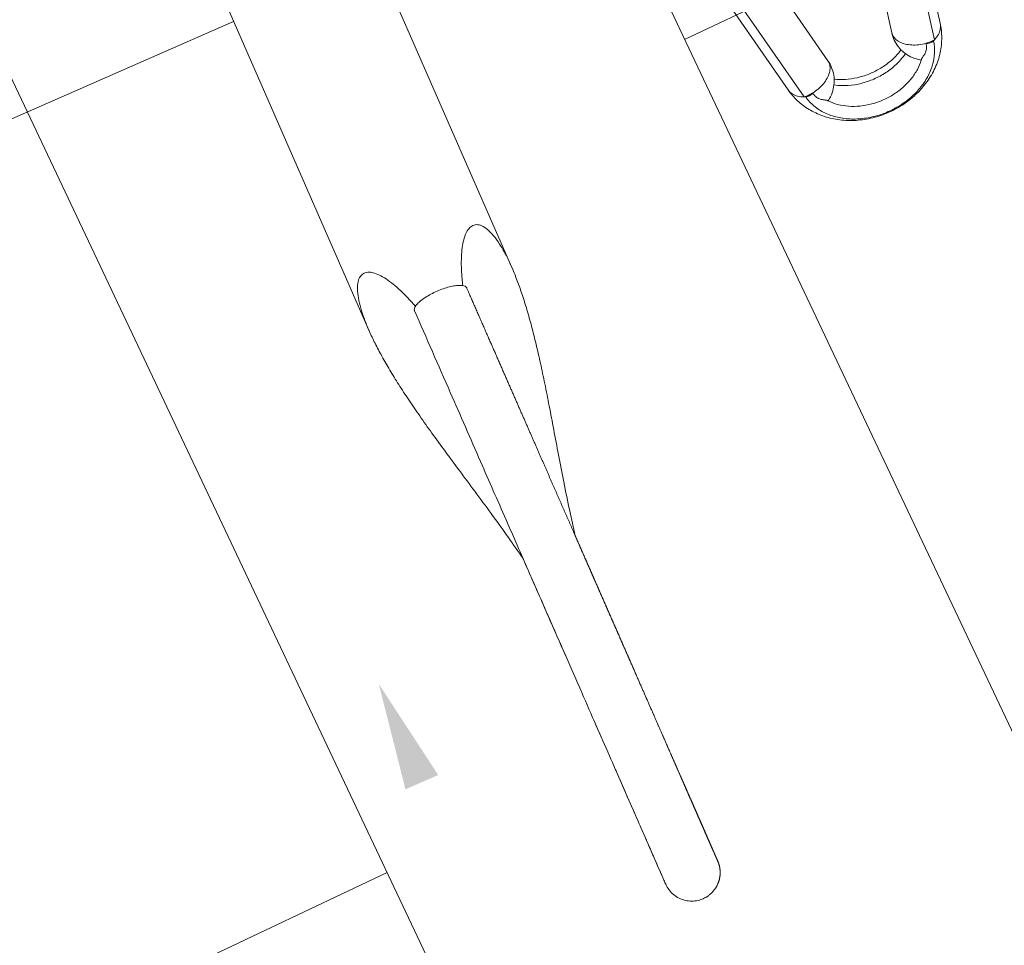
# Model space of a CAD drawing. Header units: metres. Extents: x 134157 to 138734, y 451157 to 455772.
# Tile 480 of 656: x 136618.1 to 136618.48, y 453792.946 to 453793.303. Entities that reach past the tile are written whole.
import ezdxf

# ---------------------------------------------------------------- set-up
doc = ezdxf.new("R2010")
doc.units = ezdxf.units.M
doc.layers.add('-DR-alg-hulplijnen', color=210, linetype='Continuous', plot=False)
doc.layers.add('-DR-nw-gr-arc-gras', color=7, linetype='Continuous', true_color=0xb5d5a4)
for name, color, linetype in [('-DR-nw-inr-fietsparkeren Tulip enkele beugel', 2, 'Continuous'), ('-DR-nw-maatvoering', 3, 'Continuous'), ('VELOPA-FIG25', 1, 'Continuous')]:
    doc.layers.add(name, color=color, linetype=linetype)
doc.layers.add('-DR-nw-vh-arc-sbs df bruinrood Broeder Alarmstraat', color=7, linetype='Continuous', lineweight=9, true_color=0xd8beb6)
doc.styles.add('2-5TXT', font='arial.ttf')
doc.styles.add('Drong', font='txt', dxfattribs={"height": 1.8})
doc.dimstyles.new('Drong', dxfattribs={"dimtxt": 1.8, "dimasz": 2.5, "dimexe": 0, "dimexo": 0, "dimgap": 0.9, "dimtad": 1, "dimzin": 0, "dimdsep": 46, "dimtxsty": 'Drong', "dimblk": 'dimblk-wit', "dimcen": 0, "dimse1": 1, "dimse2": 1, "dimclrd": 256, "dimclre": 1, "dimclrt": 7, "dimadec": 0, "dimazin": 0, "dimtfac": 1, "dimtmove": 0, "dimatfit": 3, "dimfxl": 1, "dimtolj": 1, "dimtzin": 0, "dimarcsym": 0})
doc.dimstyles.new('VELOPA-drukwerk', dxfattribs={"dimscale": 0, "dimtxt": 2.5, "dimasz": 2, "dimexe": 1, "dimexo": 1, "dimgap": 1, "dimtad": 1, "dimdec": 0, "dimdsep": 46, "dimtxsty": '2-5TXT', "dimcen": 8, "dimadec": 1, "dimazin": 0, "dimtfac": 1, "dimtdec": 0, "dimtmove": 0, "dimatfit": 3, "dimfxl": 1, "dimtolj": 1, "dimtzin": 0, "dimarcsym": 0})
pattern_1 = [(115.3356253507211, (136419.7180158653, 453326.2367068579), (-0.2236810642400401, -0.1059037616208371), [0.06, -0.187485]), (205.3356253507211, (136419.7180158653, 453326.2367068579), (0.1059037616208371, -0.22368106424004), [0.06, -0.187485])]

# ---------------------------------------------------------------- blocks, each defined once
blk = doc.blocks.new('*D482')
at = {"layer": '-DR-alg-hulplijnen', "color": 0, "lineweight": -2, "ltscale": 4, "transparency": 16777216}
for p, q in [((-1.268533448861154e-15, -770.7167233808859), (-1.92714493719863e-14, -1064.726652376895)), ((3625, -770.7167233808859), (3625, -1064.726652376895)), ((41.43344676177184, -1044.009928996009), (3583.566553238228, -1044.009928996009))]:
    blk.add_line(p, q, dxfattribs=at)
at = {"layer": '-DR-alg-hulplijnen', "color": 0, "ltscale": 4, "transparency": 16777216}
for points in [[(41.43344676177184, -1037.104354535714), (41.43344676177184, -1050.915503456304), (-1.800291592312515e-14, -1044.009928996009)], [(3583.566553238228, -1037.104354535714), (3583.566553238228, -1050.915503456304), (3625, -1044.009928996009)]]:
    blk.add_solid(points, dxfattribs=at)
at = {"layer": 'Defpoints', "color": 0, "ltscale": 4, "transparency": 16777216}
for p in [(0, -750), (3625, -750), (3625, -1044.009928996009)]:
    blk.add_point(p, dxfattribs=at)
at = {"layer": '-DR-alg-hulplijnen', "color": 0, "ltscale": 4, "transparency": 16777216, "insert": (1812.5, -996.8320429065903), "char_height": 51.79180845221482, "attachment_point": 5, "style": '2-5TXT'}
blk.add_mtext('\\A1;3625', dxfattribs=at)
blk = doc.blocks.new('*D481')
at = {"layer": '-DR-alg-hulplijnen', "color": 0, "lineweight": -2, "ltscale": 4, "transparency": 16777216}
for p, q in [((3645.716723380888, 3.331503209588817e-15), (4009.119275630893, 6.177109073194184e-14)), ((3988.402552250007, -41.4334467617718), (3988.402552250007, -708.5665532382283)), ((3645.716723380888, -750.0000000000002), (4009.119275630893, -750.0000000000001))]:
    blk.add_line(p, q, dxfattribs=at)
at = {"layer": '-DR-alg-hulplijnen', "color": 0, "ltscale": 4, "transparency": 16777216}
for points in [[(3981.496977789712, -41.43344676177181), (3995.308126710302, -41.4334467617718), (3988.402552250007, 5.843958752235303e-14)], [(3981.496977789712, -708.5665532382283), (3995.308126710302, -708.5665532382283), (3988.402552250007, -750.0000000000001)]]:
    blk.add_solid(points, dxfattribs=at)
at = {"layer": 'Defpoints', "color": 0, "ltscale": 4, "transparency": 16777216}
for p in [(3625.000000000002, 0), (3625.000000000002, -750.0000000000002), (3988.402552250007, -750.0000000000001)]:
    blk.add_point(p, dxfattribs=at)
at = {"layer": '-DR-alg-hulplijnen', "color": 0, "ltscale": 4, "transparency": 16777216, "insert": (3941.242330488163, -375.0000000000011), "char_height": 51.79180845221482, "attachment_point": 5, "rotation": 90, "style": '2-5TXT'}
blk.add_mtext('\\A1;750', dxfattribs=at)
blk = doc.blocks.new('dimblk-wit')
at = {"color": 7}
blk.add_line((2.842170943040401e-14, -0.3333333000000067), (-2.842170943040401e-14, 0.3333333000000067), dxfattribs=at)
blk.add_solid([(0, 0), (-0.7999999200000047, 0.1999999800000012), (-0.7999999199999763, -0.1999999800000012)], dxfattribs=at)
blk = doc.blocks.new('*D634')
at = {"layer": '-DR-nw-maatvoering', "lineweight": -2, "transparency": 16777216}
blk.add_line((136616.4696596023, 453791.6460135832), (136622.2968280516, 453806.2631956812), dxfattribs=at)
at = {"layer": 'Defpoints', "color": 0, "transparency": 16777216}
for p in [(136622.4819835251, 453806.7276496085), (136622.889603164, 453806.5651512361), (136616.6921237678, 453791.0190612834)]:
    blk.add_point(p, dxfattribs=at)
at = {"layer": '-DR-nw-maatvoering', "lineweight": -2, "transparency": 16777216, "xscale": 0.5, "yscale": 0.5, "zscale": 0.5}
for p, rotation in [((136622.481983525, 453806.7276496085), 68.26520454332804), ((136616.2845041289, 453791.1815596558), 248.2652045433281)]:
    blk.add_blockref('dimblk-wit', p, dxfattribs=dict(at, rotation=rotation))
at = {"layer": '-DR-nw-maatvoering', "color": 7, "transparency": 16777216, "insert": (136619.0454071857, 453799.089283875), "char_height": 0.36, "attachment_point": 5, "rotation": 68.26520454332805, "style": 'Drong'}
blk.add_mtext('\\A1;16.75', dxfattribs=at)
blk = doc.blocks.new('Fietsenrek Tulip enkel')
at = {"layer": 'VELOPA-FIG25', "color": 252, "linetype": 'Continuous', "lineweight": 9}
for p, q in [((500.0747259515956, -233.1093344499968), (500.0747259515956, -344.8499999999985)), ((298.658684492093, -344.8499999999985), (630.2552322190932, -344.8499999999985)), ((309.4598630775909, -405.1499999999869), (630.2507963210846, -405.1499999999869)), ((537.3970591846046, -516.1356553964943), (610.288717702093, -530.4435405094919)), ((615.2896505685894, -535.0371666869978), (560.8894332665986, -524.358961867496)), ((606.176531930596, -549.0440203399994), (551.7763146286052, -538.3658155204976)), ((551.7763146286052, -586.6341844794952), (606.176531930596, -575.9559796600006)), ((560.8894332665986, -600.6410381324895), (615.2896505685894, -589.962833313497)), ((537.3780341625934, -608.868079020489), (610.288717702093, -594.5564594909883))]:
    blk.add_line(p, q, dxfattribs=at)
for points, start_tangent, end_tangent in [([(623.1085956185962, -362.975236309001), (622.2150253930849, -362.6181009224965), (618.5377257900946, -360.9725926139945), (615.4324675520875, -359.2727979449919), (612.9078133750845, -357.5213157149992), (610.996451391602, -355.7188084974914), (609.7693030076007, -353.8682929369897), (609.3515709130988, -351.9886879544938), (609.8926333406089, -350.1718612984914), (611.419115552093, -348.5539733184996), (613.8862791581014, -347.1894561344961), (617.2304940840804, -346.1165101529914), (621.2275092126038, -345.3817202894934), (625.6913015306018, -344.9707063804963), (630.2434380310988, -344.8499869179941)], (-0.9310904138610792, 0.3647884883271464), (0.9999999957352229, -9.235558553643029e-05)), ([(630.2434380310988, -344.8499869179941), (630.5682460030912, -344.8505678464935), (635.8394298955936, -345.0005259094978), (641.5077718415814, -345.4091434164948), (647.5858134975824, -346.0710287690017), (654.0919371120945, -346.9837572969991), (661.0486862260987, -348.1453052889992), (668.4823239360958, -349.5517247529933), (676.4228659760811, -351.1947983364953), (684.9047558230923, -353.0596304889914), (693.9686945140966, -355.1223479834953), (703.6661116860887, -357.3484173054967), (714.065781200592, -359.6916043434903), (725.2560965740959, -362.0921755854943), (734.9299721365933, -364.0195937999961)], (0.9999999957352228, -9.235558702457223e-05), (0.9822508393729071, -0.1875720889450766)), ([(629.0812565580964, -365.0520946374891), (626.4720561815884, -364.203896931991), (623.1085956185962, -362.975236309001)], (-0.9552161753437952, 0.2959088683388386), (-0.9310904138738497, 0.3647884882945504)), ([(630.4995653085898, -364.0113614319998), (630.0894004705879, -364.0777108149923), (629.2739631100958, -364.7146653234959), (628.527582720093, -365.9657673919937), (627.912531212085, -367.7049275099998), (627.4392903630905, -369.8863189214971), (627.1412687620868, -372.3970982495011), (627.0431135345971, -375)], (-0.9999999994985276, 3.166930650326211e-05), (0, -1)), ([(872.2429914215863, -364.0004512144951), (871.4931166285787, -364.0000542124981), (869.4321402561, -364.0000253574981), (865.9668989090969, -363.9997935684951), (861.1663724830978, -363.9999842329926), (855.1057197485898, -363.9999909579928), (847.8372212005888, -363.9998791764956), (839.2823724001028, -364.0001512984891), (829.3728744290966, -364.0001620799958), (818.0721323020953, -363.9998144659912), (805.4171970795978, -364.0001844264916), (791.4152382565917, -363.998548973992), (776.0161688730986, -364.0001285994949), (759.0278948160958, -364.0000092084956), (740.0685224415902, -364.0000362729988), (718.6458642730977, -363.999994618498), (693.9956133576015, -363.9999833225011), (664.8701945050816, -364.0000025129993), (630.4995657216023, -364.000002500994)], (-0.9999996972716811, 0.0007781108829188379), (-0.9999999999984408, 1.765950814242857e-06)), ([(776.9873472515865, -364.0000712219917), (765.312209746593, -363.9999653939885), (743.8571046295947, -363.9999999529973), (734.9336313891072, -364.0000654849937)], (-0.9999999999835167, 5.741668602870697e-06), (-0.9999999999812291, -6.12716366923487e-06)), ([(810.7829483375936, -364.0000404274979), (803.1118054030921, -363.9999004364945)], (-0.9999999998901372, 1.482314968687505e-05), (-0.9999999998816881, 1.538258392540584e-05)), ([(850.0260308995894, -363.9998981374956), (845.338346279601, -363.9997527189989), (836.2556908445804, -363.9999374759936), (825.7705308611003, -363.9999853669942), (824.0263019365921, -363.9999962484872)], (-0.9999999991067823, 4.226624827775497e-05), (-0.9999999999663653, -8.20179703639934e-06)), ([(856.730545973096, -364.0000669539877), (853.1773717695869, -364.0000204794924), (850.0260308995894, -363.9998981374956)], (-0.9999999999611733, -8.812121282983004e-06), (-0.9999999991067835, 4.226621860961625e-05)), ([(871.4694475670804, -364.000045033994), (871.4139717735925, -364.000025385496), (869.0702892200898, -363.9998221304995), (865.1537784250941, -363.9996671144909), (859.7983261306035, -363.9999621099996), (856.730545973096, -364.0000669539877)], (-0.9999999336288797, 0.000364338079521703), (-0.9999999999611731, -8.812155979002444e-06)), ([(872.2429914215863, -364.0004512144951), (871.4694475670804, -364.000045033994)], (-0.9999997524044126, 0.0007036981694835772), (-0.9999999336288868, 0.0003643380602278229)), ([(883.1628713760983, -375.0000000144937), (882.9785095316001, -372.9941615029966), (882.2363011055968, -370.5810662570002), (880.9634476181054, -368.4007516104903), (879.2270010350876, -366.5680747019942), (877.1184349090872, -365.1795784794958), (874.748826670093, -364.3084069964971), (872.2429914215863, -364.0004512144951)], (-0.000207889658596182, 0.9999999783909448), (-0.999973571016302, 0.007270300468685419)), ([(627.0431135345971, -375), (627.1413231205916, -377.6036120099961), (627.4393626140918, -380.1141189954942), (627.9124566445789, -382.2948046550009), (628.5276296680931, -384.0343363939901), (629.274075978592, -385.2854708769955), (630.0892778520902, -385.9222425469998), (630.4995554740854, -385.9886385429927)], (0, -1), (0.9999999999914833, 4.127184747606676e-06)), ([(871.9053827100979, -386.0000242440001), (872.0186496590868, -386.0001062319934), (872.1314808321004, -386.0000680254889), (872.2394728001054, -385.9995943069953), (872.352623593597, -385.9982075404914), (872.469788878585, -385.9955620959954), (872.6096794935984, -385.9907679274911), (872.7593012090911, -385.9836665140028), (872.9182448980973, -385.9738833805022), (873.0846190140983, -385.9611649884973), (873.2559320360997, -385.945411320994), (873.4296574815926, -385.9266701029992), (873.6048133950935, -385.9049405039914), (873.782468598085, -385.8799764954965), (873.9632663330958, -385.8515263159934), (874.1478368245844, -385.819289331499), (874.3367942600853, -385.7829140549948), (874.5307265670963, -385.7419973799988), (874.7297973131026, -385.6961773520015), (874.9335433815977, -385.6452229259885), (875.1414431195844, -385.5889368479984), (875.3529690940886, -385.5271473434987), (875.5675922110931, -385.4597091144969), (875.7848862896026, -385.3864687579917), (876.0045559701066, -385.3072437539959), (876.2263066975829, -385.2218588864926), (876.4498359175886, -385.130149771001), (876.6748334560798, -385.0319635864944), (876.9009819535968, -384.9271597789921), (877.1279573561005, -384.8156107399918), (877.3554294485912, -384.6972024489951), (877.5830624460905, -384.5718350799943), (877.8105427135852, -384.4394073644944), (878.0379350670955, -384.2995879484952), (878.2655584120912, -384.1518319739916), (878.4936867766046, -383.9955380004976), (878.7225365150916, -383.8300528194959), (878.9522602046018, -383.6546723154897), (879.1829399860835, -383.4686425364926), (879.4145805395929, -383.2711608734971), (879.6472223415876, -383.0612653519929), (879.881109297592, -382.8376294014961), (880.1163775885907, -382.5987824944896), (880.352761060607, -382.3434045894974), (880.5886089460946, -382.071559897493), (880.8218664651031, -381.783947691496), (881.0505732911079, -381.4814369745), (881.2728853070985, -381.1650663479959), (881.4870965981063, -380.836038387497), (881.6919304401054, -380.4952408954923), (881.8867776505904, -380.1426063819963), (882.0710548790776, -379.7779454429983), (882.244111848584, -379.4010859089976), (882.4052289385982, -379.0118793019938), (882.553615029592, -378.6102078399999), (882.6884056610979, -378.1959920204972), (882.8086615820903, -377.76919881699), (882.91336776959, -377.3298505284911), (883.0014330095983, -376.8780342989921), (883.071690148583, -376.413912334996), (883.1228971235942, -375.9377328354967), (883.1537389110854, -375.4498416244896), (883.1629410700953, -375)], (0.9999997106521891, -0.0007607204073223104), (-3.90510129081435e-07, 0.9999999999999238)), ([(623.1077570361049, -387.0250978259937), (622.282172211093, -387.3545593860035), (618.6141333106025, -388.9897904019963), (615.511803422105, -390.6787742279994), (612.9832051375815, -392.4188048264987), (611.0595254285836, -394.2091158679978), (609.8089641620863, -396.0461268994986), (609.3506863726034, -397.9149309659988), (609.8308567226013, -399.7218948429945), (611.2801363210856, -401.339836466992), (613.7006237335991, -402.7312795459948), (617.0481344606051, -403.8383705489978), (621.0658384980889, -404.5964227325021), (625.5584077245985, -405.0217434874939), (630.2425906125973, -405.1500083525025)], (-0.9310869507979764, -0.36479732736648), (0.99999999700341, 7.741563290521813e-05)), ([(629.0812124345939, -384.9479210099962), (626.5235794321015, -385.7785405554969), (623.1077570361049, -387.0250978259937)], (-0.9552154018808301, -0.295911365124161), (-0.9310869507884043, -0.3647973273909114)), ([(630.2425906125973, -405.1500083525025), (630.4658011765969, -405.1497307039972), (635.767115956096, -405.0031636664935), (641.4645281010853, -404.5947976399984), (647.5697844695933, -403.9309780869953), (654.1006234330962, -403.0149028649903), (661.0790582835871, -401.8492659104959), (668.5311102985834, -400.4385772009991), (676.4866384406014, -398.7915415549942), (684.9797676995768, -396.9235203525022), (694.050784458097, -394.8588074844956), (703.7504897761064, -392.6323013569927), (714.147311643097, -390.2903733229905), (725.3289978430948, -387.8927360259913), (734.9316254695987, -385.9800912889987)], (0.9999999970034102, 7.741562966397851e-05), (0.9822513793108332, 0.1875692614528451)), ([(630.4995555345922, -386.000002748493), (631.0568438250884, -386.0000059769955), (633.1263456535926, -386.0000264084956), (635.1684272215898, -386.0000554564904), (637.1836616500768, -386.0000880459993), (639.1726193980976, -386.0001201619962), (641.1358685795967, -386.0001487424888), (643.0739752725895, -386.0001715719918), (644.9875038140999, -386.000187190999), (646.877017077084, -386.0001948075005), (648.7430767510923, -386.0001942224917), (650.5862397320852, -386.0001857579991), (652.4070537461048, -386.0001701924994), (654.2060658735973, -386.0001487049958), (655.9838238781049, -386.0001228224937), (657.7408763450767, -386.0000943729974), (659.4777728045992, -386.0000654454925), (661.1950638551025, -386.0000383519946), (662.8933012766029, -386.0000155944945), (664.573039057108, -385.9999995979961), (666.2348340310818, -385.999990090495), (667.8792405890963, -385.9999852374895), (669.50674258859, -385.9999835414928), (671.1176652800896, -385.9999838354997), (672.7123135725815, -385.9999852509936), (674.2909936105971, -385.9999871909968), (675.8540127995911, -385.9999892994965), (677.4016798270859, -385.9999914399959), (678.9343046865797, -385.999993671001), (680.4521986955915, -385.9999962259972), (681.955674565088, -385.9999994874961), (683.44504654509, -386.0000034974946), (684.9206289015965, -386.0000076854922), (686.3827370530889, -386.0000115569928), (687.8316860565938, -386.0000147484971), (689.2677387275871, -386.0000170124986), (690.6910985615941, -386.0000182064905), (692.1019671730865, -386.0000182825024), (693.5005475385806, -386.0000172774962), (694.8870439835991, -386.0000153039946), (696.2616621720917, -386.0000125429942), (697.6246090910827, -386.0000092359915), (698.9760930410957, -386.0000056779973), (700.3163236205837, -386.0000022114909), (701.6455117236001, -385.9999992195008), (702.9638692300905, -385.9999969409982), (704.2716082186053, -385.999995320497), (705.5689419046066, -385.9999942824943), (706.8560848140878, -385.9999937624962), (708.1332461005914, -385.9999937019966), (709.4005792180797, -385.9999940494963), (710.6582100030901, -385.9999947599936), (711.9062651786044, -385.9999957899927), (713.1448725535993, -385.9999970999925), (714.3741610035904, -385.9999986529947), (715.5942604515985, -386.0000004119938), (716.8053018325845, -386.0000023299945), (718.007416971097, -386.0000043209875), (719.2007386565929, -386.0000062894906), (720.3854006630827, -386.0000081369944), (721.5615377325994, -386.0000097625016), (722.7292855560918, -386.0000110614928), (723.888780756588, -386.0000119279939), (725.0401608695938, -386.0000122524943), (726.1835643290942, -386.0000119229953), (727.3191304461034, -386.0000108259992), (728.4469925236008, -386.0000088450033), (729.567245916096, -386.0000058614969), (730.6799742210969, -386.0000017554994), (731.7852616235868, -385.9999964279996), (732.8831913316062, -385.999990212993), (733.9738462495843, -385.9999837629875), (735.0573100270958, -385.9999776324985), (736.1336670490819, -385.9999722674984), (737.203002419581, -385.9999680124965), (738.2654019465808, -385.999965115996), (739.3209521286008, -385.9999637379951), (740.3697401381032, -385.9999639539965), (741.411853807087, -385.9999657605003), (742.4473816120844, -385.9999690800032), (743.4764126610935, -385.9999737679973), (744.4990366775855, -385.9999796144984), (745.5153439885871, -385.9999863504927), (746.5254255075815, -385.9999936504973), (747.5293727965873, -386.0000011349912), (748.5272819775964, -386.0000081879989), (749.5193709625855, -386.0000140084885), (750.5057818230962, -386.0000179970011), (751.4865296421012, -386.0000197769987), (752.4616311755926, -386.0000191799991), (753.4311048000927, -386.0000162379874), (754.3949704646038, -386.0000111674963), (755.3532496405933, -386.0000043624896), (756.3059609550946, -385.9999965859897), (757.2530811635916, -385.9999904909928), (758.1945653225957, -385.9999885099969), (759.1303725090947, -385.9999913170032), (760.0604660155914, -385.9999979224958), (760.9848532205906, -386.0000051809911), (761.9037100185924, -386.0000079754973), (762.8172507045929, -386.0000048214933), (763.7256830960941, -385.9999988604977), (764.6292087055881, -385.9999976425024), (765.5280142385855, -386.000011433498), (766.4221813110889, -386.0000376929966), (767.311727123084, -386.0000664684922), (768.1966693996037, -386.0000900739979), (769.0770274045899, -386.0001031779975), (769.9528218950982, -386.0001027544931), (770.824065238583, -386.0000880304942), (771.6907930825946, -386.0000604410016), (772.5530724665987, -386.0000235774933), (773.4109700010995, -385.9999831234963), (774.2645347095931, -385.9999439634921), (775.113783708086, -385.9999070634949), (775.958732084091, -385.9998735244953), (776.7993965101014, -385.9998450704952), (777.6357951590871, -385.9998240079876), (778.467947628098, -385.9998131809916), (779.2958748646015, -385.9998159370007), (780.1195990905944, -385.9998360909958), (780.9391437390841, -385.9998778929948), (781.7545333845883, -385.9999459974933), (782.5657937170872, -386.0000453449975), (783.3729535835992, -386.0001752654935), (784.1760460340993, -386.0003262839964), (784.9751051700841, -386.0004891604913), (785.770165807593, -386.0006557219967), (786.5612634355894, -386.0008188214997), (787.3484341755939, -386.0009722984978), (788.1317147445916, -386.001110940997), (788.9111424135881, -386.0012304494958), (789.6867549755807, -386.0013274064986), (790.4585907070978, -386.0013992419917), (791.2266883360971, -386.0014442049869), (791.9910870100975, -386.0014613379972), (792.7518235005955, -386.0014504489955), (793.5088956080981, -386.0014120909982), (794.2622939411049, -386.001347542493), (795.0120142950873, -386.0012587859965), (795.7580534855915, -386.0011484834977), (796.5004093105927, -386.0010199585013), (797.2390805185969, -386.000877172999), (797.9740667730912, -386.0007247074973), (798.7053686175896, -386.0005677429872), (799.4329874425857, -386.0004120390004), (800.1569254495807, -386.0002639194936), (800.8771856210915, -386.0001302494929), (801.5937716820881, -386.0000184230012), (802.3066882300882, -385.9999345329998), (803.015935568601, -385.9998763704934), (803.7215117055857, -385.9998395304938), (804.4234156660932, -385.9998200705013), (805.121647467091, -385.999814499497), (805.816208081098, -385.9998197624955), (806.5070994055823, -385.9998332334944), (807.194324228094, -385.9998527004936), (807.8778861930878, -385.9998763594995), (808.5577897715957, -385.9999028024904), (809.2340402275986, -385.9999310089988), (809.9066435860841, -385.9999603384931), (810.5756066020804, -385.9999905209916), (811.2409367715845, -386.0000216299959), (811.902640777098, -386.0000532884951), (812.5607224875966, -386.0000843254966), (813.2151862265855, -386.0001136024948), (813.8660371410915, -386.0001400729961), (814.513281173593, -386.0001627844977), (815.1569250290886, -386.0001808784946), (815.7969691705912, -386.0001935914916), (816.4333966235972, -386.000200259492), (817.0661932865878, -386.0002003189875), (817.6953462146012, -386.0001933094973), (818.3208434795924, -386.0001788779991), (818.9426741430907, -386.000156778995), (819.5608282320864, -386.000126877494), (820.1752967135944, -386.0000891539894), (820.7860714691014, -386.0000437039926), (821.3931429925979, -385.9999909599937), (821.9964928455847, -385.9999338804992), (822.5961054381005, -385.9998765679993), (823.1919668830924, -385.9998224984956), (823.7840645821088, -385.9997745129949), (824.3723872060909, -385.999734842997), (824.9569246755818, -385.9997051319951), (825.5376681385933, -385.999686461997), (826.1146099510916, -385.9996793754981), (826.687743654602, -385.9996838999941), (827.2570639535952, -385.9996995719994), (827.8225666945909, -385.9997254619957), (828.3842488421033, -385.9997601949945), (828.9421084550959, -385.9998019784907), (829.4961446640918, -385.9998486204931), (830.0463576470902, -385.9998975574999), (830.5927486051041, -385.9999458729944), (831.1353183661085, -385.9999903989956), (831.6740658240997, -386.0000290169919), (832.2089984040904, -386.0000606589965), (832.740124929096, -386.0000843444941), (833.2674547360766, -386.0000991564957), (833.7909976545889, -386.0001042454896), (834.3107639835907, -386.0000988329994), (834.8267644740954, -386.0000822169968), (835.3390103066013, -386.0000537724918), (835.8475129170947, -386.0000129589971), (836.3522400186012, -385.9999618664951), (836.8531523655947, -385.9999099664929), (837.3502400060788, -385.9998658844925), (837.8435367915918, -385.9998355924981), (838.3331023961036, -385.9998225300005), (838.8189598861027, -385.9998277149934), (839.3011338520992, -385.9998498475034), (839.7796504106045, -385.9998854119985), (840.2545371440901, -385.9999287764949), (840.7258230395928, -385.9999722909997), (841.193535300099, -386.0000064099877), (841.657617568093, -386.0000247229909), (842.1180408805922, -386.0000299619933), (842.5748094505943, -386.0000257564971), (843.0279279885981, -386.0000154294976), (843.477401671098, -386.0000020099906), (843.923236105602, -385.9999882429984), (844.365437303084, -385.9999765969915), (844.8040116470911, -385.9999692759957), (845.2389658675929, -385.9999682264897), (845.6703070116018, -385.9999751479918), (846.0980424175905, -385.9999914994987), (846.5221963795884, -386.0000181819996), (846.9428431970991, -386.0000516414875), (847.3600038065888, -386.0000860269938), (847.7736922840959, -386.0001166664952), (848.1839217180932, -386.0001400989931), (848.590704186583, -386.0001540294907), (848.9940507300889, -386.0001572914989), (849.3939713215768, -386.0001498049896), (849.7904748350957, -386.0001325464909), (850.1835690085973, -386.0001075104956), (850.5732604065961, -386.0000776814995), (850.9595543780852, -386.000047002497), (851.3424550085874, -386.000020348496), (851.7219805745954, -386.0000033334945), (852.0982521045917, -385.9999973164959), (852.4712981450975, -385.9999984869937), (852.8411219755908, -386.0000034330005), (853.2077260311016, -386.0000094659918), (853.5711118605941, -386.0000146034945), (853.9312800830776, -386.0000175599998), (854.2882303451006, -386.0000177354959), (854.6419612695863, -386.0000152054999), (854.9924704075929, -386.0000107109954), (855.3397541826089, -386.0000056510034), (855.6838078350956, -386.0000020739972), (856.0246253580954, -386.0000026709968), (856.3621994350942, -386.0000107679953), (856.6965691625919, -386.0000297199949), (857.0278646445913, -386.0000573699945), (857.3560743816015, -386.0000887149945), (857.6811628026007, -386.000119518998), (858.0030936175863, -386.0001463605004), (858.3218301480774, -386.0001666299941), (858.6373352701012, -386.0001785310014), (858.9495713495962, -386.00018107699), (859.2585001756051, -386.0001740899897), (859.5640828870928, -386.000158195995), (859.8662798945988, -386.0001348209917), (860.1650507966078, -386.0001061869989), (860.4603542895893, -386.0000753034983), (860.7521480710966, -386.0000459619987), (861.0403887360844, -386.0000227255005), (861.3250432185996, -386.0000108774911), (861.6062922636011, -386.0000123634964), (861.8841857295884, -386.0000224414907), (862.1586879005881, -386.0000364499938), (862.4297622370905, -386.0000506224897), (862.6973712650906, -386.0000620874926), (862.9614764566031, -386.0000688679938), (863.2220380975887, -386.0000698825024), (863.4790151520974, -386.0000649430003), (863.7323651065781, -386.000054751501), (863.9820438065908, -386.0000408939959), (864.2280052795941, -386.0000258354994), (864.4702015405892, -386.0000129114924), (864.7085823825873, -386.000006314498), (864.9430951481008, -386.0000110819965), (865.1737331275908, -386.0000328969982), (865.4008468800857, -386.0000720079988), (865.6244917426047, -386.000121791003), (865.8446352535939, -386.0001760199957), (866.0612437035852, -386.0002293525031), (866.2742819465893, -386.0002773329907), (866.4837131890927, -386.0003163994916), (866.6894987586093, -386.0003438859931), (866.8915978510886, -386.0003580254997), (867.0899672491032, -386.000357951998), (867.2845610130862, -386.0003437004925), (867.4753301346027, -386.0003162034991), (867.6622221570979, -386.0002772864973), (867.8451807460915, -386.0002296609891), (868.0241452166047, -386.000176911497), (868.1990499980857, -386.000123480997), (868.3698240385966, -386.000074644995), (868.5364595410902, -386.0000362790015), (868.6993582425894, -386.0000099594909), (868.858571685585, -385.9999927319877), (869.0140649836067, -385.9999820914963), (869.165800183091, -385.9999762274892), (869.3137357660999, -385.9999740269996), (869.4578260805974, -385.9999750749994), (869.5980206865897, -385.9999796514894), (869.7342636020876, -385.9999887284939), (869.8666973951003, -386.0000031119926), (869.9955116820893, -386.0000200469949), (870.1206400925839, -386.0000361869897), (870.2420163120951, -386.0000489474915), (870.3595730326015, -386.0000565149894), (870.4732412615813, -386.0000578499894), (870.5829495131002, -386.0000526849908), (870.6886228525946, -386.0000415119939), (870.8875429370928, -386.0000067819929), (871.0696668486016, -385.9999695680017), (871.2352382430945, -385.9999434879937), (871.3846131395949, -385.9999361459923), (871.5182468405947, -385.999950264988), (871.6367516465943, -385.9999847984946), (871.7432779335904, -386.0000303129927), (871.8856211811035, -386.0000355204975), (871.993248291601, -385.9999588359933), (872.0980700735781, -385.9999989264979), (872.2013598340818, -385.999772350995), (872.2025413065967, -385.9997516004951)], (0.9999999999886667, -4.760948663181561e-06), (-0.002398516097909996, 0.9999971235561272)), ([(734.9351199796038, -386.0000380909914), (734.997742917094, -386.0000384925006), (735.9610602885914, -386.0000436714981), (736.9179323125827, -386.000046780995), (737.8684389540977, -386.0000476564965), (738.8126603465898, -386.0000462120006), (739.7506767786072, -386.000042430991), (740.682568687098, -386.0000363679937), (741.608416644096, -386.0000281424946), (742.5283013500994, -386.0000179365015), (743.442314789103, -386.0000059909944), (744.3505343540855, -385.9999926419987), (745.2530050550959, -385.999978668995), (746.149769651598, -385.9999650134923), (747.0408713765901, -385.9999524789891), (747.9263539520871, -385.9999417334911), (748.8062615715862, -385.9999333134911), (749.6806388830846, -385.9999276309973), (750.5495309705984, -385.9999249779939), (751.4129833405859, -385.9999255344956), (752.2710419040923, -385.9999293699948), (753.1237529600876, -385.9999364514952), (753.9711631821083, -385.9999466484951), (754.8133196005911, -385.9999597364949), (755.6502695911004, -385.9999754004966), (756.4820608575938, -385.9999932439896), (757.308743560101, -386.0000126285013), (758.1303817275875, -386.0000318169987), (758.9470444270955, -386.0000489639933), (759.7588003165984, -386.0000626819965), (760.5657176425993, -386.0000720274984), (761.3678642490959, -386.0000764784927), (762.1653075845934, -386.0000759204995), (762.9581147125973, -386.0000706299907), (763.7463506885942, -386.0000612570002), (764.5300192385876, -386.0000488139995), (765.3091307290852, -386.0000346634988), (766.0837189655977, -386.0000205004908), (766.8538179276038, -386.0000083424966), (767.6194617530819, -386.0000005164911), (768.380684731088, -385.9999996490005), (769.1375231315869, -386.0000077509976), (769.8900123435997, -386.0000224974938), (770.6381842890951, -386.0000405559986), (771.3820710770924, -386.0000591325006), (772.1217050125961, -386.0000759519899), (772.857118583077, -386.0000892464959), (773.5883444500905, -386.0000977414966), (774.3154154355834, -386.0001006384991), (775.0383645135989, -386.0000976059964), (775.7572247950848, -386.000088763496), (776.472029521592, -386.0000746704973), (777.1828120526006, -386.0000563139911), (777.8896058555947, -386.0000350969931), (778.5924444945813, -386.0000128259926), (779.2913616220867, -385.9999917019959), (779.9863897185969, -385.9999737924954), (780.6775500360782, -385.9999594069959), (781.3648600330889, -385.9999483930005), (782.0483378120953, -385.9999405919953), (782.7280020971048, -385.999935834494), (783.4038722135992, -385.9999339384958), (784.0759680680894, -385.9999347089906), (784.7443284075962, -385.9999379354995), (785.4090243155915, -385.9999433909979), (786.0700734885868, -385.9999508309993), (786.727490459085, -385.9999599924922), (787.381290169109, -385.9999705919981), (788.031487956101, -385.9999823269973), (788.6780995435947, -385.9999948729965), (789.321141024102, -386.0000078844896), (789.9606290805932, -386.0000210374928), (790.5965818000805, -386.0000341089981), (791.229017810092, -386.0000469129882), (791.8579560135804, -386.0000592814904), (792.4834155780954, -386.0000710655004), (793.105415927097, -386.0000821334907), (793.7239767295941, -386.0000923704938), (794.3391178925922, -386.0001016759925), (794.950859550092, -386.0001099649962), (795.5592220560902, -386.0001171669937), (796.1642259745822, -386.0001232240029), (796.7658920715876, -386.000128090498), (797.3642413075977, -386.0001317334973), (797.9592948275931, -386.000134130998), (798.5510739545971, -386.0001352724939), (799.1396001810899, -386.0001351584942), (799.724895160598, -386.0001337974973), (800.3069807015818, -386.0001312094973), (800.8858787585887, -386.0001274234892), (801.4616114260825, -386.0001224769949), (802.0342009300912, -386.0001164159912), (802.6036696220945, -386.0001092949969), (803.1700399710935, -386.0001011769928), (803.733334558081, -386.0000921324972), (804.2935760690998, -386.0000822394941), (804.8507862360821, -386.0000715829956), (805.4049747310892, -386.0000602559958), (805.9561519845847, -386.0000483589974), (806.5043302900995, -386.0000359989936), (807.0495221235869, -386.0000232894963), (807.5917401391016, -386.0000103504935), (808.1309971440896, -385.9999973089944), (808.6673047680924, -385.9999843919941), (809.2006740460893, -385.9999720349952), (809.7311165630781, -385.9999606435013), (810.2586441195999, -385.9999505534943), (810.7832687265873, -385.9999420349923), (811.3050025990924, -385.9999352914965), (811.8238581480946, -385.9999304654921), (812.3398479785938, -385.9999276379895), (812.8529848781, -385.9999268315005), (813.3632818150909, -385.9999280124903), (813.8707519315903, -385.9999310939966), (814.375408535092, -385.9999359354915), (814.8772650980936, -385.9999423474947), (815.3763352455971, -385.9999500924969), (815.8726327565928, -385.9999588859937), (816.366171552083, -385.9999683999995), (816.856965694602, -385.9999782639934), (817.3450293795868, -385.9999880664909), (817.8303766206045, -385.9999973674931), (818.3130198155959, -386.0000059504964), (818.7929736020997, -386.0000138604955), (819.2702531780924, -386.0000211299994), (819.7448738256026, -386.0000277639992), (820.2168509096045, -386.0000337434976), (820.6861998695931, -386.0000390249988), (821.1529362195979, -386.0000435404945), (821.6170755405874, -386.0000472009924), (822.0786334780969, -386.0000498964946), (822.5376257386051, -386.0000514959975), (822.9940680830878, -386.0000518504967), (823.4479763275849, -386.0000507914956), (823.8993663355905, -386.0000481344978), (824.3482540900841, -386.0000436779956), (824.79466983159, -386.0000372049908), (825.2386375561, -386.0000284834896), (825.6801695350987, -386.0000172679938), (826.1192781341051, -386.000003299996), (826.5559725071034, -385.9999864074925), (826.9902548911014, -385.9999673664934), (827.4221353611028, -385.9999473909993), (827.8516246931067, -385.9999275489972), (828.2787338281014, -385.9999087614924), (828.703473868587, -385.9998918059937), (829.125856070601, -385.9998773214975), (829.5458918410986, -385.9998658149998), (829.9635927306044, -385.9998576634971), (830.3789704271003, -385.9998531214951), (830.7920367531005, -385.9998523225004), (831.2028036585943, -385.9998552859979), (831.611283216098, -385.9998619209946), (832.0174876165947, -385.9998720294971), (832.4214291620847, -385.999885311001), (832.8231202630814, -385.9999013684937), (833.2225734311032, -385.9999197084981), (833.6198012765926, -385.9999397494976), (834.0148165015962, -385.999960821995), (834.4076318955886, -385.9999821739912), (834.7982603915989, -386.0000029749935), (835.1867170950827, -386.0000223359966), (835.5730195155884, -386.0000394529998), (835.9571851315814, -386.0000536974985), (836.3392312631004, -386.0000646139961), (836.7191750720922, -386.0000719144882), (837.0970335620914, -386.0000754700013), (837.4728235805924, -386.0000753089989), (837.8465618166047, -386.0000716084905), (838.2182648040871, -386.0000646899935), (838.5879489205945, -386.0000550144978), (838.9556303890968, -386.000043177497), (839.3213252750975, -386.0000299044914), (839.6850494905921, -386.0000160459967), (840.0468187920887, -386.000002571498), (840.4066487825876, -385.9999905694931), (840.7645549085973, -385.9999812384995), (841.1205524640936, -385.9999758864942), (841.4746565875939, -385.9999759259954), (841.8268822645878, -385.9999828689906), (842.1772443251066, -385.9999983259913), (842.5257871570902, -386.0000232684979), (842.8725493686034, -386.0000551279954), (843.21752307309, -386.0000905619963), (843.5607047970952, -386.0001266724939), (843.9020842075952, -386.0001609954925), (844.2416509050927, -386.0001914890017), (844.5793946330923, -386.0002165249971), (844.9153052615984, -386.0002348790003), (845.2493727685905, -386.0002457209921), (845.5815872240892, -386.0002486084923), (845.9119387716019, -386.0002434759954), (846.2404176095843, -386.000230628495), (846.567013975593, -386.000210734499), (846.8917181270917, -386.0001848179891), (847.2145203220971, -386.0001542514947), (847.5354108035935, -386.0001207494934), (847.8543797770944, -386.0000863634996), (848.1714173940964, -386.0000534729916), (848.4865137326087, -386.0000247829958), (848.7996755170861, -386.00000311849), (849.1109593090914, -385.999988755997), (849.4203605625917, -385.9999800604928), (849.7278678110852, -385.9999755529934), (850.0334697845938, -385.9999739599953), (850.3371553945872, -385.9999742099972), (850.6389137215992, -385.9999754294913), (850.9387340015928, -385.9999769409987), (851.2366056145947, -385.9999782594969), (851.5325180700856, -385.9999790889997), (851.8264609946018, -385.9999793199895), (852.1184241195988, -385.9999790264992), (852.4083972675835, -385.9999784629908), (852.696370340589, -385.9999780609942), (852.9823333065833, -385.9999784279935), (853.2662761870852, -385.9999803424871), (853.5481890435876, -385.9999847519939), (853.8280619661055, -385.9999927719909), (854.1058850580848, -386.0000056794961), (854.3816627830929, -386.0000248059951), (854.6554607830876, -386.000049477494), (854.9272804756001, -386.000077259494), (855.1971123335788, -386.000105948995), (855.4649467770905, -386.0001336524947), (855.7307741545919, -386.0001587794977), (855.9945847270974, -386.0001800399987), (856.2563686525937, -386.0001964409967), (856.5161159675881, -386.0002072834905), (856.7738165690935, -386.0002121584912), (857.0294601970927, -386.0002109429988), (857.2830364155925, -386.0002037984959), (857.5345345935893, -386.0001911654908), (857.7839438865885, -386.0001737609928), (858.0312532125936, -386.0001525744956), (858.2764512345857, -386.0001288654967), (858.5195263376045, -386.0001041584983), (858.7604666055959, -386.0000802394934), (858.9992597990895, -386.0000591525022), (859.2358933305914, -386.0000431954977), (859.4703567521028, -386.0000349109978), (859.702752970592, -386.0000355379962), (859.9331190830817, -386.0000428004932), (860.1614352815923, -386.000054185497), (860.3876858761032, -386.0000675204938), (860.6118551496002, -386.0000809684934), (860.8339273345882, -386.0000930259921), (861.0538865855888, -386.0001025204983), (861.2717169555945, -386.0001086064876), (861.4874023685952, -386.0001107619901), (861.7009265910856, -386.000108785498), (861.912273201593, -386.0001027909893), (862.1214255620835, -386.0000932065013), (862.3283667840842, -386.0000807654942), (862.533079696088, -386.0000665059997), (862.7355468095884, -386.000051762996), (862.9357502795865, -386.0000381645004), (863.133671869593, -386.0000276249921), (863.3292929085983, -386.0000223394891), (863.5225942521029, -386.0000247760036), (863.7135572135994, -386.0000376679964), (863.9023347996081, -386.0000625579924), (864.0890393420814, -386.0000966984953), (864.2736578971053, -386.000136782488), (864.4561773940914, -386.0001798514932), (864.6365845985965, -386.0002232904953), (864.8148660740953, -386.0002648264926), (864.9910081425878, -386.0003025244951), (865.1649968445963, -386.0003347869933), (865.33681789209, -386.0003603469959), (865.5064566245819, -386.0003782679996), (865.6738979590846, -386.0003879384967), (865.8391263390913, -386.0003890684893), (866.0021256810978, -386.0003816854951), (866.1628793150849, -386.0003661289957), (866.3213692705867, -386.0003430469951), (866.477573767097, -386.0003133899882), (866.6314711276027, -386.0002784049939), (866.7830391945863, -386.0002396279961), (866.9322550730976, -386.0001988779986), (867.0790950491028, -386.0001582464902), (867.2235345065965, -386.0001200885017), (867.3655478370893, -386.0000870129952), (867.5051083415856, -386.0000618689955), (867.6422460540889, -386.0000475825), (867.7772507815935, -386.0000442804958), (867.9101603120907, -386.0000495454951), (868.0409673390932, -386.0000610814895), (868.1696645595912, -386.0000768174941), (868.296244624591, -386.0000949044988), (868.4207000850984, -386.0001137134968), (868.5430233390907, -386.0001318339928), (868.6632065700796, -386.0001480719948), (868.7812416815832, -386.0001614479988), (868.8971202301, -386.0001711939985), (869.0108333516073, -386.0001767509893), (869.1223716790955, -386.0001777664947), (869.231725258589, -386.0001740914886), (869.3388834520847, -386.0001657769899), (869.4438348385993, -386.0001530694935), (869.6470669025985, -386.0001164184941), (869.8413098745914, -386.0000698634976), (870.0264312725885, -386.0000219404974), (870.2022722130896, -385.9999837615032), (870.3690461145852, -385.999967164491), (870.5278478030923, -385.9999705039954), (870.6788233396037, -385.9999847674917), (870.8220365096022, -386.0000022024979), (870.9575196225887, -386.0000164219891), (871.0853116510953, -386.0000224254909), (871.2054570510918, -386.0000166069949), (871.3176596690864, -385.9999977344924), (871.4212413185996, -385.9999727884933)], (0.9999999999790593, -6.47160671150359e-06), (0.9999999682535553, 0.0002519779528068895)), ([(610.2887176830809, -530.443540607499), (612.2610031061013, -531.2476258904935), (613.9618207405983, -532.8094454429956), (615.2896505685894, -535.0371666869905)], (0.9812633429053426, -0.1926713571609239), (0.4041084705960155, -0.9147110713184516)), ([(610.2887177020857, -594.5564594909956), (615.6220910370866, -592.8902625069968), (620.6459676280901, -590.0230522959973), (625.2485781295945, -585.8795119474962), (628.9778724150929, -580.768551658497), (631.7345794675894, -574.8213707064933), (633.3589334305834, -568.3905914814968), (633.8143828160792, -561.7729666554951), (633.113692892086, -555.2297761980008), (631.3107934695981, -549.0405675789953), (628.4763419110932, -543.4060419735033), (624.8311787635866, -538.6656988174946), (620.4024996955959, -534.8034097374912), (615.5598805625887, -532.0827552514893), (610.2887177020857, -530.4435405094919)], (0.9812745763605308, 0.1926141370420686), (-0.9812745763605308, 0.1926141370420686)), ([(615.1735052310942, -538.5944361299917), (615.3280515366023, -536.7951034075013), (615.2896505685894, -535.0371666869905)], (0.1374086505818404, 0.9905144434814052), (-0.07808617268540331, 0.9969466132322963)), ([(615.1735052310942, -538.5944361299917), (615.4978105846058, -537.8770445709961), (615.6714891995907, -537.0765153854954), (615.675821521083, -536.2791146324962), (615.508656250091, -535.5658552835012)], (0.5142825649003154, 0.8576208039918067), (-0.3615834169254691, 0.9323397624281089)), ([(615.508656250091, -535.5658552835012), (615.4012808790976, -535.2980427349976), (615.2896505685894, -535.0371666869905)], (-0.3615834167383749, 0.9323397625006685), (-0.4041084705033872, 0.9147110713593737)), ([(615.508656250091, -589.4341447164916), (619.9674933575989, -587.9043890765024), (624.0628879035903, -585.1679985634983), (627.6003205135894, -581.3549437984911), (630.4117733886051, -576.6463338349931), (632.3637106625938, -571.2658140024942), (633.3634209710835, -565.4689434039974), (633.3634209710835, -559.5310565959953), (632.3637106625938, -553.7341859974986), (630.4117733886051, -548.3536661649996), (627.6003205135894, -543.6450562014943), (624.0628879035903, -539.8320014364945), (619.9674933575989, -537.0956109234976), (615.508656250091, -535.5658552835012)], (0.98127457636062, 0.1926141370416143), (-0.98127457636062, 0.1926141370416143)), ([(615.1735052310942, -538.5944361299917), (614.5659016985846, -541.3407292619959), (613.5479372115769, -543.8847591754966), (612.1862342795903, -546.0600332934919), (610.5698795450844, -547.72422531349), (608.8047567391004, -548.768359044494), (607.0059716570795, -549.1242050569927), (606.1768511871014, -549.0423968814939)], (-0.1374086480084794, -0.9905144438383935), (-0.9812072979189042, 0.1929565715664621)), ([(618.2998984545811, -540.0871941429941), (617.6876329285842, -539.5618098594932), (616.944307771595, -539.1331376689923), (616.0904916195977, -538.8170787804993), (615.1735052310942, -538.5944361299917)], (-0.6998727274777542, 0.7142675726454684), (-0.9812745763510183, 0.1926141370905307)), ([(620.0235299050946, -542.6011457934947), (619.9664626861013, -542.5510886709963), (619.742254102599, -542.2355749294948), (619.4881806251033, -541.7823136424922), (619.1790584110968, -541.2445987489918), (618.7902851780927, -540.6645055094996), (618.2998984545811, -540.0871941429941)], (-0.791077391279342, 0.6117160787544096), (-0.6998727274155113, 0.7142675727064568)), ([(606.176531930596, -549.0440203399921), (609.140537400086, -549.2904604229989), (612.1004946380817, -548.8747395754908), (614.9501857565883, -547.7914085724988), (617.5397473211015, -546.0668824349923), (619.7503258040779, -543.740469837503), (620.3364244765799, -542.910248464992)], (0.9812745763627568, -0.1926141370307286), (0.5484694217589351, 0.8361706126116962)), ([(620.3390446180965, -542.860358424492), (620.2908934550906, -542.8203579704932), (620.0229596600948, -542.6029648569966)], (-0.768077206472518, 0.6403572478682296), (-0.7827087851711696, 0.6223881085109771)), ([(620.3389957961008, -582.1396814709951), (623.065249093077, -579.3370231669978), (625.3727333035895, -575.7969751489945), (627.1019413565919, -571.7106867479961), (628.1771661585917, -567.2406108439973), (628.548699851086, -562.5651140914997), (628.1963451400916, -557.882092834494), (627.1352986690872, -553.391675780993), (625.4113544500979, -549.2762458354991), (623.0990225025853, -545.7054523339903), (620.3390446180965, -542.860358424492)], (0.7680787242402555, 0.6403554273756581), (-0.7680772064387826, 0.6403572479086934)), ([(615.5963187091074, -577.6351665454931), (617.0750335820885, -574.9058249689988), (618.767319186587, -570.1817957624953), (619.6335849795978, -565.1008767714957), (619.6335849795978, -559.8991232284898), (618.767319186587, -554.8182042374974), (617.0750335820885, -550.0941750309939), (615.5963187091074, -547.3648334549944)], (0.5304838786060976, 0.8476950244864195), (-0.5304838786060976, 0.8476950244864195)), ([(613.5486537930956, -576.6883482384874), (614.0449662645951, -575.7969751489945), (615.7741743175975, -571.7106867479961), (616.8493991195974, -567.2406108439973), (617.2209328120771, -562.5651140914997), (616.8685781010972, -557.882092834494), (615.8075316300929, -553.391675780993), (614.083587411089, -549.2762458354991), (613.5482890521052, -548.3110154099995)], (0.5049224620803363, 0.8631647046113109), (-0.5049479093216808, 0.8631498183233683)), ([(606.176531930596, -575.9559796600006), (609.140537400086, -575.7095395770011), (612.1004946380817, -576.1252604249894), (614.9501857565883, -577.208591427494), (617.5397473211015, -578.9331175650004), (619.7503258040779, -581.259530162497), (620.3367398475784, -582.0902323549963)], (0.9812745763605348, 0.1926141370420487), (0.5484372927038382, -0.8361916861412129)), ([(606.1768514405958, -575.9576044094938), (607.0061467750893, -575.8757949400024), (607.0460940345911, -575.8759267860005)], (0.981207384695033, 0.1929561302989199), (0.9999680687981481, -0.007991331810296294)), ([(607.0460940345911, -575.8759267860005), (608.8046798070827, -576.2316107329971), (610.5698770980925, -577.2757727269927), (612.1862203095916, -578.9399486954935), (613.5479324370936, -581.1152313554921), (614.5659000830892, -583.6592654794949), (615.1735052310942, -586.4055638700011)], (0.9999680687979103, -0.007991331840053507), (0.1374086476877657, -0.9905144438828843)), ([(615.1735052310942, -586.4055638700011), (616.0777222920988, -586.1866933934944), (616.9298134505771, -585.8735213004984), (617.6792643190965, -585.4441363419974), (618.2986940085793, -584.9140350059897)], (0.9812745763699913, 0.1926141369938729), (0.7001273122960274, 0.7140180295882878)), ([(618.2986940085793, -584.9140350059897), (618.7946417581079, -584.3296260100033), (619.1860868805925, -583.743856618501), (619.4949429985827, -583.2054200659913), (619.748118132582, -582.7546029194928), (619.9713385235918, -582.4438988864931), (620.0236240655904, -582.3988395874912)], (0.7001273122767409, 0.7140180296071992), (0.7934193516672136, 0.6086753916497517)), ([(620.0229598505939, -582.3970344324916), (620.2700970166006, -582.196828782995), (620.3389957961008, -582.1396814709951)], (0.782708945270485, 0.6223879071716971), (0.7680787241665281, 0.640355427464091)), ([(615.1735052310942, -586.4055638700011), (615.3280515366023, -588.2048965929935), (615.2896505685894, -589.962833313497)], (0.1374086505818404, -0.9905144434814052), (-0.07808617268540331, -0.9969466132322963)), ([(615.1735052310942, -586.4055638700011), (615.4978105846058, -587.1229554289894), (615.6714891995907, -587.9234846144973), (615.675821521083, -588.7208853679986), (615.508656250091, -589.4341447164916)], (0.5142825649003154, -0.8576208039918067), (-0.3615834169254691, -0.9323397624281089)), ([(615.508656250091, -589.4341447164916), (615.4012808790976, -589.7019572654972), (615.2896505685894, -589.962833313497)], (-0.3615834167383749, -0.9323397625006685), (-0.4041084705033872, -0.9147110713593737)), ([(615.2896505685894, -589.962833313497), (613.9618207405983, -592.1905545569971), (612.2610031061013, -593.7523741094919), (610.2887176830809, -594.5564593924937)], (-0.4041084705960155, -0.9147110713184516), (-0.9812633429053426, -0.1926713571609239))]:
    blk.add_spline(points, degree=3, dxfattribs=dict(at, start_tangent=start_tangent, end_tangent=end_tangent))
at = {"layer": '-DR-alg-hulplijnen', "ltscale": 4}
dim = blk.add_linear_dim(base=(3988.402552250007, -750.0000000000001), p1=(3625, 0), p2=(3625, -750), angle=90, dimstyle='VELOPA-drukwerk', override={"dimscale": 20.71672338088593}, dxfattribs=at)
dim.commit()
dim.dimension.update_dxf_attribs({"geometry": '*D481', "text_midpoint": (3941.242330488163, -375.0000000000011)})
dim = blk.add_linear_dim(base=(3625, -1044.009928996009), p1=(0, -750), p2=(3625, -750), dimstyle='VELOPA-drukwerk', override={"dimscale": 20.71672338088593}, dxfattribs=at)
dim.commit()
dim.dimension.update_dxf_attribs({"geometry": '*D482', "text_midpoint": (1812.5, -996.8320429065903)})

msp = doc.modelspace()

# ---------------------------------------------------------------- hatches: boundary and pattern name
at = {"layer": '-DR-nw-gr-arc-gras', "transparency": 33554687}
h = msp.add_hatch(dxfattribs=at)
h.set_pattern_fill('AGR-BOLLEN', color=256, scale=0.1, pattern_type=2)
h.set_pattern_definition(pattern_1)
edge = h.paths.add_edge_path()
edge.add_arc((-7000776.809524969, 3043164.567559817), 7592527.997363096, 340.0567505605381, 340.0572256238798)
edge.add_line((136455.7815594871, 453494.2542758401), (136455.1236032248, 453494.4934109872))
edge.add_arc((380495.2223584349, 364992.5484406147), 259592.3035530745, 160.0666568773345, 160.0804453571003)
edge.add_line((136433.832290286, 453435.7615323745), (136433.813485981, 453435.768343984))
edge.add_line((136433.813485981, 453435.768343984), (136432.1794965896, 453431.2550945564))
edge.add_line((136432.1794965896, 453431.2550945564), (136432.198303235, 453431.2482893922))
edge.add_line((136432.198303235, 453431.2482893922), (136431.6776287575, 453429.8696050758))
edge.add_line((136431.6776287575, 453429.8696050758), (136432.3363505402, 453429.6312341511))
edge.add_line((136432.3363505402, 453429.6312341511), (136434.3092713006, 453435.0765756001))
h = msp.add_hatch(dxfattribs=at)
h.set_pattern_fill('AGR-BOLLEN', color=256, scale=0.1, pattern_type=2)
h.set_pattern_definition(pattern_1)
edge = h.paths.add_edge_path()
edge.add_line((136644.2753070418, 454017.4218487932), (136643.9350728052, 454016.4814706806))
edge.add_line((136643.9350728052, 454016.4814706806), (136643.8839339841, 454016.3403207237))
edge.add_line((136643.8839339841, 454016.3403207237), (136644.542212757, 454016.1016536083))
edge.add_arc((1711333.983143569, -116117.4265426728), 1674723.581774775, 160.0956720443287, 160.096657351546, ccw=False)
edge.add_line((136654.3469492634, 454043.1812754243), (136653.6888597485, 454043.419891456))
edge.add_line((136653.6888597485, 454043.419891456), (136653.6378049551, 454043.2789838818))
edge.add_line((136653.6378049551, 454043.2789838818), (136653.2975354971, 454042.3386559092))
edge.add_line((136653.2975354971, 454042.3386559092), (136644.2753070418, 454017.4218487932))
at = {"layer": '-DR-nw-vh-arc-sbs df bruinrood Broeder Alarmstraat', "transparency": 33554687}
h = msp.add_hatch(dxfattribs=at)
h.set_pattern_fill('AVH-SBS_DIKFORMAAT_KEPER', color=256, scale=3.5, angle=45, pattern_type=2)
h.set_pattern_definition([(115.3356253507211, (136419.7180158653, 453326.2367068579), (-0.321614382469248, 0.1149290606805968), [0.9660000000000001, -0.483]), (25.33562535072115, (136419.0632007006, 453325.9266788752), (-0.321614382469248, 0.1149290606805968), [0.966, -0.483]), (115.3356253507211, (136419.3505233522, 453326.7307148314), (-0.321614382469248, 0.1149290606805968), [0, -1.449]), (115.3356253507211, (136419.3389369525, 453326.1908287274), (-0.321614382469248, 0.1149290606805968), [0, -1.449])])
h.paths.add_polyline_path([(136622.8075498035, 453806.5944730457), (136616.6100704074, 453791.048383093), (136618.5044023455, 453790.3142710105), (136624.631343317, 453805.9024352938)])

# ---------------------------------------------------------------- block references
at = {"layer": '-DR-nw-inr-fietsparkeren Tulip enkele beugel', "xscale": -0.001, "yscale": 0.001, "zscale": 0.001, "rotation": 113.6629406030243}
for p in [(136618.8018645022, 453796.1289452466), (136618.5076277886, 453795.4390722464), (136618.0519427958, 453794.6103107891), (136617.6659537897, 453793.6221891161), (136617.2823580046, 453792.6277093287)]:
    msp.add_blockref('Fietsenrek Tulip enkel', p, dxfattribs=at)

# ---------------------------------------------------------------- dimensions: what is measured, and where the dimension line sits
at = {"layer": '-DR-nw-maatvoering'}
dim = msp.add_aligned_dim(p1=(136616.6921237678, 453791.0190612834), p2=(136622.889603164, 453806.5651512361), distance=0.4388160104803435, dimstyle='Drong', override={"dimrnd": 0.05, "dimtfill": 0}, dxfattribs=at)
dim.commit()
dim.dimension.update_dxf_attribs({"geometry": '*D634', "text_midpoint": (136619.0454071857, 453799.089283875)})

doc.saveas('drawing.dxf')
